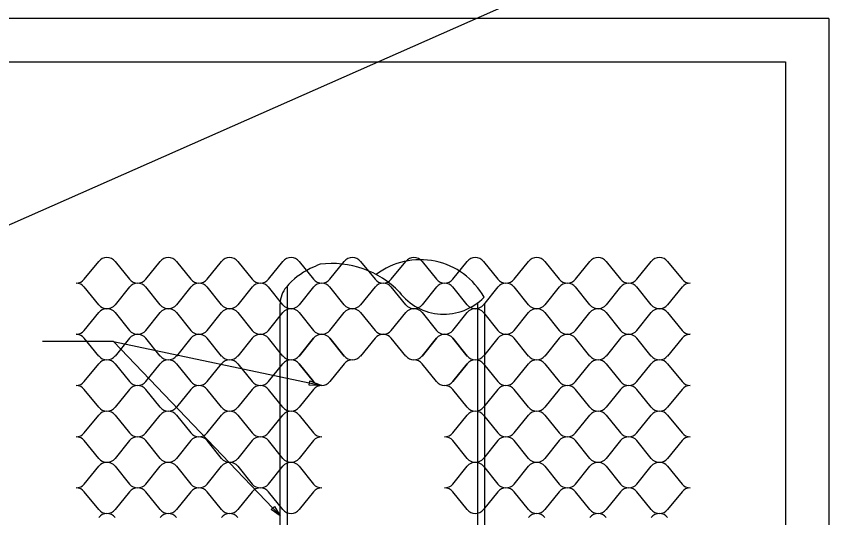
# Model space of a CAD drawing. Extents: x 638850 to 644908, y 297188 to 298900.
# Drawn here: x 644086.6 to 644345.2, y 298499.6 to 298656.1 of the extents above; entities that cross this region are included whole.
import ezdxf

# ---------------------------------------------------------------- set-up
doc = ezdxf.new("R2010")
doc.units = 0
for name, color, linetype in [('1', 7, 'Continuous'), ('2', 7, 'Continuous'), ('3', 7, 'Continuous'), ('9', 7, 'Continuous')]:
    doc.layers.add(name, color=color, linetype=linetype)

msp = doc.modelspace()

# ---------------------------------------------------------------- linework, layer by layer
at = {"layer": '1'}
for p, q in [((644544.42, 298794.06), (640943.9, 297204.77)), ((644340.61, 298655.42), (643368.61, 298655.42)), ((644340.61, 298655.42), (644340.61, 298061.42)), ((643409.11, 298641.92), (644327.11, 298641.92)), ((644327.11, 298641.92), (644327.11, 298074.92))]:
    msp.add_line(p, q, dxfattribs=at)
at = {"layer": '2'}
for p, q in [((644107.81, 298574.01), (644112.31, 298579.58)), ((644117.41, 298579.58), (644121.91, 298574.01)), ((644127.01, 298574.01), (644131.51, 298579.58)), ((644136.61, 298579.58), (644141.11, 298574.01)), ((644146.21, 298574.01), (644150.71, 298579.58)), ((644155.81, 298579.58), (644160.31, 298574.01)), ((644165.41, 298574.01), (644169.91, 298579.58)), ((644175.01, 298579.58), (644179.51, 298574.01)), ((644184.61, 298574.01), (644189.11, 298579.58)), ((644194.21, 298579.58), (644198.71, 298574.01)), ((644203.81, 298574.01), (644208.31, 298579.58)), ((644213.41, 298579.58), (644217.91, 298574.01)), ((644223.01, 298574.01), (644227.51, 298579.58)), ((644232.61, 298579.58), (644237.11, 298574.01)), ((644242.21, 298574.01), (644246.71, 298579.58)), ((644251.81, 298579.58), (644256.31, 298574.01)), ((644261.41, 298574.01), (644265.91, 298579.58)), ((644271.01, 298579.58), (644275.51, 298574.01)), ((644280.61, 298574.01), (644285.11, 298579.58)), ((644290.21, 298579.58), (644294.71, 298574.01)), ((644112.31, 298566.01), (644107.81, 298571.58)), ((644121.91, 298571.58), (644117.41, 298566.01)), ((644131.51, 298566.01), (644127.01, 298571.58)), ((644141.11, 298571.58), (644136.61, 298566.01)), ((644150.71, 298566.01), (644146.21, 298571.58)), ((644160.31, 298571.58), (644155.81, 298566.01)), ((644169.91, 298566.01), (644165.41, 298571.58)), ((644179.51, 298571.58), (644175.01, 298566.01)), ((644189.11, 298566.01), (644184.61, 298571.58)), ((644198.71, 298571.58), (644194.21, 298566.01)), ((644208.31, 298566.01), (644203.81, 298571.58)), ((644217.91, 298571.58), (644213.41, 298566.01)), ((644227.51, 298566.01), (644223.01, 298571.58)), ((644237.11, 298571.58), (644232.61, 298566.01)), ((644246.71, 298566.01), (644242.21, 298571.58)), ((644256.31, 298571.58), (644251.81, 298566.01)), ((644265.91, 298566.01), (644261.41, 298571.58)), ((644275.51, 298571.58), (644271.01, 298566.01)), ((644285.11, 298566.01), (644280.61, 298571.58)), ((644294.71, 298571.58), (644290.21, 298566.01)), ((644107.81, 298558.01), (644112.31, 298563.58)), ((644117.41, 298563.58), (644121.91, 298558.01)), ((644127.01, 298558.01), (644131.51, 298563.58)), ((644136.61, 298563.58), (644141.11, 298558.01)), ((644146.21, 298558.01), (644150.71, 298563.58)), ((644155.81, 298563.58), (644160.31, 298558.01)), ((644165.41, 298558.01), (644169.91, 298563.58)), ((644175.01, 298563.58), (644179.51, 298558.01)), ((644184.61, 298558.01), (644189.11, 298563.58)), ((644194.21, 298563.58), (644198.71, 298558.01)), ((644203.81, 298558.01), (644208.31, 298563.58)), ((644213.41, 298563.58), (644217.91, 298558.01)), ((644223.01, 298558.01), (644227.51, 298563.58)), ((644232.61, 298563.58), (644237.11, 298558.01)), ((644242.21, 298558.01), (644246.71, 298563.58)), ((644251.81, 298563.58), (644256.31, 298558.01)), ((644261.41, 298558.01), (644265.91, 298563.58)), ((644271.01, 298563.58), (644275.51, 298558.01)), ((644280.61, 298558.01), (644285.11, 298563.58)), ((644290.21, 298563.58), (644294.71, 298558.01)), ((644112.31, 298550.01), (644107.81, 298555.58)), ((644121.91, 298555.58), (644117.41, 298550.01)), ((644131.51, 298550.01), (644127.01, 298555.58)), ((644141.11, 298555.58), (644136.61, 298550.01)), ((644150.71, 298550.01), (644146.21, 298555.58)), ((644160.31, 298555.58), (644155.81, 298550.01)), ((644169.91, 298550.01), (644165.41, 298555.58)), ((644175.01, 298550.01), (644179.51, 298555.58)), ((644179.51, 298555.58), (644175.01, 298550.01)), ((644184.61, 298555.58), (644189.11, 298550.01)), ((644189.11, 298550.01), (644184.61, 298555.58)), ((644198.71, 298555.58), (644194.21, 298550.01)), ((644208.31, 298550.01), (644203.81, 298555.58)), ((644213.41, 298550.01), (644217.91, 298555.58)), ((644217.91, 298555.58), (644213.41, 298550.01)), ((644223.01, 298555.58), (644227.51, 298550.01)), ((644227.51, 298550.01), (644223.01, 298555.58)), ((644237.11, 298555.58), (644232.61, 298550.01)), ((644246.71, 298550.01), (644242.21, 298555.58)), ((644256.31, 298555.58), (644251.81, 298550.01)), ((644265.91, 298550.01), (644261.41, 298555.58)), ((644275.51, 298555.58), (644271.01, 298550.01)), ((644285.11, 298550.01), (644280.61, 298555.58)), ((644294.71, 298555.58), (644290.21, 298550.01)), ((644107.81, 298542.01), (644112.31, 298547.58)), ((644117.41, 298547.58), (644121.91, 298542.01)), ((644127.01, 298542.01), (644131.51, 298547.58)), ((644136.61, 298547.58), (644141.11, 298542.01)), ((644146.21, 298542.01), (644150.71, 298547.58)), ((644155.81, 298547.58), (644160.31, 298542.01)), ((644165.41, 298542.01), (644169.91, 298547.58)), ((644179.51, 298542.01), (644175.01, 298547.58)), ((644175.01, 298547.58), (644179.51, 298542.01)), ((644189.11, 298547.58), (644184.61, 298542.01)), ((644217.91, 298542.01), (644213.41, 298547.58)), ((644227.51, 298547.58), (644223.01, 298542.01)), ((644223.01, 298542.01), (644227.51, 298547.58)), ((644232.61, 298547.58), (644237.11, 298542.01)), ((644242.21, 298542.01), (644246.71, 298547.58)), ((644251.81, 298547.58), (644256.31, 298542.01)), ((644261.41, 298542.01), (644265.91, 298547.58)), ((644271.01, 298547.58), (644275.51, 298542.01)), ((644280.61, 298542.01), (644285.11, 298547.58)), ((644290.21, 298547.58), (644294.71, 298542.01)), ((644112.31, 298534.01), (644107.81, 298539.58)), ((644121.91, 298539.58), (644117.41, 298534.01)), ((644131.51, 298534.01), (644127.01, 298539.58)), ((644141.11, 298539.58), (644136.61, 298534.01)), ((644150.71, 298534.01), (644146.21, 298539.58)), ((644160.31, 298539.58), (644155.81, 298534.01)), ((644169.91, 298534.01), (644165.41, 298539.58)), ((644179.51, 298539.58), (644175.01, 298534.01)), ((644227.51, 298534.01), (644223.01, 298539.58)), ((644237.11, 298539.58), (644232.61, 298534.01)), ((644246.71, 298534.01), (644242.21, 298539.58)), ((644256.31, 298539.58), (644251.81, 298534.01)), ((644265.91, 298534.01), (644261.41, 298539.58)), ((644275.51, 298539.58), (644271.01, 298534.01)), ((644285.11, 298534.01), (644280.61, 298539.58)), ((644294.71, 298539.58), (644290.21, 298534.01)), ((644107.81, 298526.01), (644112.31, 298531.58)), ((644117.41, 298531.58), (644121.91, 298526.01)), ((644127.01, 298526.01), (644131.51, 298531.58)), ((644136.61, 298531.58), (644141.11, 298526.01)), ((644146.21, 298526.01), (644150.71, 298531.58)), ((644155.81, 298531.58), (644160.31, 298526.01)), ((644165.41, 298526.01), (644169.91, 298531.58)), ((644175.01, 298531.58), (644179.51, 298526.01)), ((644223.01, 298526.01), (644227.51, 298531.58)), ((644232.61, 298531.58), (644237.11, 298526.01)), ((644242.21, 298526.01), (644246.71, 298531.58)), ((644251.81, 298531.58), (644256.31, 298526.01)), ((644261.41, 298526.01), (644265.91, 298531.58)), ((644271.01, 298531.58), (644275.51, 298526.01)), ((644280.61, 298526.01), (644285.11, 298531.58)), ((644290.21, 298531.58), (644294.71, 298526.01)), ((644112.31, 298518.01), (644107.81, 298523.58)), ((644121.91, 298523.58), (644117.41, 298518.01)), ((644131.51, 298518.01), (644127.01, 298523.58)), ((644141.11, 298523.58), (644136.61, 298518.01)), ((644150.71, 298518.01), (644146.21, 298523.58)), ((644160.31, 298523.58), (644155.81, 298518.01)), ((644169.91, 298518.01), (644165.41, 298523.58)), ((644179.51, 298523.58), (644175.01, 298518.01)), ((644227.51, 298518.01), (644223.01, 298523.58)), ((644237.11, 298523.58), (644232.61, 298518.01)), ((644246.71, 298518.01), (644242.21, 298523.58)), ((644256.31, 298523.58), (644251.81, 298518.01)), ((644265.91, 298518.01), (644261.41, 298523.58)), ((644275.51, 298523.58), (644271.01, 298518.01)), ((644285.11, 298518.01), (644280.61, 298523.58)), ((644294.71, 298523.58), (644290.21, 298518.01)), ((644107.81, 298510.01), (644112.31, 298515.58)), ((644117.41, 298515.58), (644121.91, 298510.01)), ((644127.01, 298510.01), (644131.51, 298515.58)), ((644136.61, 298515.58), (644141.11, 298510.01)), ((644146.21, 298510.01), (644150.71, 298515.58)), ((644155.81, 298515.58), (644160.31, 298510.01)), ((644165.41, 298510.01), (644169.91, 298515.58)), ((644175.01, 298515.58), (644179.51, 298510.01)), ((644223.01, 298510.01), (644227.51, 298515.58)), ((644232.61, 298515.58), (644237.11, 298510.01)), ((644242.21, 298510.01), (644246.71, 298515.58)), ((644251.81, 298515.58), (644256.31, 298510.01)), ((644261.41, 298510.01), (644265.91, 298515.58)), ((644271.01, 298515.58), (644275.51, 298510.01)), ((644280.61, 298510.01), (644285.11, 298515.58)), ((644290.21, 298515.58), (644294.71, 298510.01)), ((644112.31, 298502.01), (644107.81, 298507.57)), ((644121.91, 298507.57), (644117.41, 298502.01)), ((644131.51, 298502.01), (644127.01, 298507.57)), ((644141.11, 298507.57), (644136.61, 298502.01)), ((644150.71, 298502.01), (644146.21, 298507.57)), ((644160.31, 298507.57), (644155.81, 298502.01)), ((644169.91, 298502.01), (644165.41, 298507.57)), ((644179.51, 298507.57), (644175.01, 298502.01)), ((644227.51, 298502.01), (644223.01, 298507.57)), ((644237.11, 298507.57), (644232.61, 298502.01)), ((644246.71, 298502.01), (644242.21, 298507.57)), ((644256.31, 298507.57), (644251.81, 298502.01)), ((644265.91, 298502.01), (644261.41, 298507.57)), ((644275.51, 298507.57), (644271.01, 298502.01)), ((644285.11, 298502.01), (644280.61, 298507.57)), ((644294.71, 298507.57), (644290.21, 298502.01))]:
    msp.add_line(p, q, dxfattribs=at)
for centre, start, end in [((644114.86, 298577.51), 90, 141.0518), ((644114.86, 298577.51), 38.9482, 90), ((644134.06, 298577.51), 90, 141.0518), ((644134.06, 298577.51), 38.9482, 90), ((644153.26, 298577.51), 90, 141.0518), ((644153.26, 298577.51), 38.9482, 90), ((644172.46, 298577.51), 90, 141.0518), ((644172.46, 298577.51), 38.9482, 90), ((644191.66, 298577.51), 90, 141.0518), ((644191.66, 298577.51), 38.9482, 90), ((644210.86, 298577.51), 90, 141.0518), ((644210.86, 298577.51), 38.9482, 90), ((644230.06, 298577.51), 90, 141.0518), ((644230.06, 298577.51), 38.9482, 90), ((644249.26, 298577.51), 90, 141.0518), ((644249.26, 298577.51), 38.9482, 90), ((644268.46, 298577.51), 90, 141.0518), ((644268.46, 298577.51), 38.9482, 90), ((644287.66, 298577.51), 90, 141.0518), ((644287.66, 298577.51), 38.9482, 90), ((644105.26, 298576.08), 270, 321.0518), ((644105.26, 298569.51), 38.9482, 90), ((644124.46, 298576.08), 218.9482, 270), ((644124.46, 298569.51), 90, 141.0518), ((644124.46, 298576.08), 270, 321.0518), ((644124.46, 298569.51), 38.9482, 90), ((644143.66, 298576.08), 218.9482, 270), ((644143.66, 298569.51), 90, 141.0518), ((644143.66, 298576.08), 270, 321.0518), ((644143.66, 298569.51), 38.9482, 90), ((644162.86, 298576.08), 218.9482, 270), ((644162.86, 298569.51), 90, 141.0518), ((644162.86, 298576.08), 270, 321.0518), ((644162.86, 298569.51), 38.9482, 90), ((644182.06, 298576.08), 218.9482, 270), ((644182.06, 298569.51), 90, 141.0518), ((644182.06, 298576.08), 270, 321.0518), ((644182.06, 298569.51), 38.9482, 90), ((644201.26, 298576.08), 218.9482, 270), ((644201.26, 298569.51), 90, 141.0518), ((644201.26, 298576.08), 270, 321.0518), ((644201.26, 298569.51), 38.9482, 90), ((644220.46, 298576.08), 218.9482, 270), ((644220.46, 298569.51), 90, 141.0518), ((644220.46, 298576.08), 270, 321.0518), ((644220.46, 298569.51), 38.9482, 90), ((644239.66, 298576.08), 218.9482, 270), ((644239.66, 298569.51), 90, 141.0518), ((644239.66, 298576.08), 270, 321.0518), ((644239.66, 298569.51), 38.9482, 90), ((644258.86, 298576.08), 218.9482, 270), ((644258.86, 298569.51), 90, 141.0518), ((644258.86, 298576.08), 270, 321.0518), ((644258.86, 298569.51), 38.9482, 90), ((644278.06, 298576.08), 218.9482, 270), ((644278.06, 298569.51), 90, 141.0518), ((644278.06, 298576.08), 270, 321.0518), ((644278.06, 298569.51), 38.9482, 90), ((644297.26, 298576.08), 218.9482, 270), ((644297.26, 298569.51), 90, 141.0518), ((644114.86, 298568.08), 218.9482, 270), ((644114.86, 298561.51), 90, 141.0518), ((644114.86, 298568.08), 270, 321.0518), ((644114.86, 298561.51), 38.9482, 90), ((644134.06, 298568.08), 218.9482, 270), ((644134.06, 298561.51), 90, 141.0518), ((644134.06, 298568.08), 270, 321.0518), ((644134.06, 298561.51), 38.9482, 90), ((644153.26, 298568.08), 218.9482, 270), ((644153.26, 298561.51), 90, 141.0518), ((644153.26, 298568.08), 270, 321.0518), ((644153.26, 298561.51), 38.9482, 90), ((644172.46, 298568.08), 218.9482, 270), ((644172.46, 298561.51), 90, 141.0518), ((644172.46, 298568.08), 270, 321.0518), ((644172.46, 298561.51), 38.9482, 90), ((644191.66, 298568.08), 218.9482, 270), ((644191.66, 298561.51), 90, 141.0518), ((644191.66, 298568.08), 270, 321.0518), ((644191.66, 298561.51), 38.9482, 90), ((644210.86, 298568.08), 218.9482, 270), ((644210.86, 298561.51), 90, 141.0518), ((644210.86, 298568.08), 270, 321.0518), ((644210.86, 298561.51), 38.9482, 90), ((644230.06, 298568.08), 218.9482, 270), ((644230.06, 298561.51), 90, 141.0518), ((644230.06, 298568.08), 270, 321.0518), ((644230.06, 298561.51), 38.9482, 90), ((644249.26, 298568.08), 218.9482, 270), ((644249.26, 298561.51), 90, 141.0518), ((644249.26, 298568.08), 270, 321.0518), ((644249.26, 298561.51), 38.9482, 90), ((644268.46, 298568.08), 218.9482, 270), ((644268.46, 298561.51), 90, 141.0518), ((644268.46, 298568.08), 270, 321.0518), ((644268.46, 298561.51), 38.9482, 90), ((644287.66, 298568.08), 218.9482, 270), ((644287.66, 298561.51), 90, 141.0518), ((644287.66, 298568.08), 270, 321.0518), ((644287.66, 298561.51), 38.9482, 90), ((644105.26, 298560.08), 270, 321.0518), ((644105.26, 298553.51), 38.9482, 90), ((644124.46, 298560.08), 218.9482, 270), ((644124.46, 298553.51), 90, 141.0518), ((644124.46, 298560.08), 270, 321.0518), ((644124.46, 298553.51), 38.9482, 90), ((644143.66, 298560.08), 218.9482, 270), ((644143.66, 298553.51), 90, 141.0518), ((644143.66, 298560.08), 270, 321.0518), ((644143.66, 298553.51), 38.9482, 90), ((644162.86, 298560.08), 218.9482, 270), ((644162.86, 298553.51), 90, 141.0518), ((644162.86, 298560.08), 270, 321.0518), ((644162.86, 298553.51), 38.9482, 90), ((644182.06, 298560.08), 218.9482, 270), ((644182.06, 298553.51), 90, 141.0518), ((644182.06, 298553.51), 90, 141.0518), ((644182.06, 298560.08), 270, 321.0518), ((644182.06, 298553.51), 38.9482, 90), ((644182.06, 298553.51), 38.9482, 90), ((644201.26, 298560.08), 218.9482, 270), ((644201.26, 298553.51), 90, 141.0518), ((644201.26, 298560.08), 270, 321.0518), ((644201.26, 298553.51), 38.9482, 90), ((644220.46, 298560.08), 218.9482, 270), ((644220.46, 298553.51), 90, 141.0518), ((644220.46, 298553.51), 90, 141.0518), ((644220.46, 298560.08), 270, 321.0518), ((644220.46, 298553.51), 38.9482, 90), ((644220.46, 298553.51), 38.9482, 90), ((644239.66, 298560.08), 218.9482, 270), ((644239.66, 298553.51), 90, 141.0518), ((644239.66, 298560.08), 270, 321.0518), ((644239.66, 298553.51), 38.9482, 90), ((644258.86, 298560.08), 218.9482, 270), ((644258.86, 298553.51), 90, 141.0518), ((644258.86, 298560.08), 270, 321.0518), ((644258.86, 298553.51), 38.9482, 90), ((644278.06, 298560.08), 218.9482, 270), ((644278.06, 298553.51), 90, 141.0518), ((644278.06, 298560.08), 270, 321.0518), ((644278.06, 298553.51), 38.9482, 90), ((644297.26, 298560.08), 218.9482, 270), ((644297.26, 298553.51), 90, 141.0518), ((644114.86, 298552.08), 218.9482, 270), ((644114.86, 298545.51), 90, 141.0518), ((644114.86, 298552.08), 270, 321.0518), ((644114.86, 298545.51), 38.9482, 90), ((644134.06, 298552.08), 218.9482, 270), ((644134.06, 298545.51), 90, 141.0518), ((644134.06, 298552.08), 270, 321.0518), ((644134.06, 298545.51), 38.9482, 90), ((644153.26, 298552.08), 218.9482, 270), ((644153.26, 298545.51), 90, 141.0518), ((644153.26, 298552.08), 270, 321.0518), ((644153.26, 298545.51), 38.9482, 90), ((644172.46, 298552.08), 218.9482, 270), ((644172.46, 298545.51), 90, 141.0518), ((644172.46, 298552.08), 270, 321.0518), ((644172.46, 298552.08), 270, 321.0518), ((644172.46, 298545.51), 38.9482, 90), ((644172.46, 298545.51), 38.9482, 90), ((644191.66, 298552.08), 218.9482, 270), ((644191.66, 298552.08), 218.9482, 270), ((644191.66, 298545.51), 90, 141.0518), ((644191.66, 298552.08), 270, 321.0518), ((644210.86, 298552.08), 218.9482, 270), ((644210.86, 298552.08), 270, 321.0518), ((644210.86, 298552.08), 270, 321.0518), ((644210.86, 298545.51), 38.9482, 90), ((644230.06, 298552.08), 218.9482, 270), ((644230.06, 298552.08), 218.9482, 270), ((644230.06, 298545.51), 90, 141.0518), ((644230.06, 298545.51), 90, 141.0518), ((644230.06, 298552.08), 270, 321.0518), ((644230.06, 298545.51), 38.9482, 90), ((644249.26, 298552.08), 218.9482, 270), ((644249.26, 298545.51), 90, 141.0518), ((644249.26, 298552.08), 270, 321.0518), ((644249.26, 298545.51), 38.9482, 90), ((644268.46, 298552.08), 218.9482, 270), ((644268.46, 298545.51), 90, 141.0518), ((644268.46, 298552.08), 270, 321.0518), ((644268.46, 298545.51), 38.9482, 90), ((644287.66, 298552.08), 218.9482, 270), ((644287.66, 298545.51), 90, 141.0518), ((644287.66, 298552.08), 270, 321.0518), ((644287.66, 298545.51), 38.9482, 90), ((644105.26, 298544.08), 270, 321.0518), ((644124.46, 298544.08), 218.9482, 270), ((644124.46, 298544.08), 270, 321.0518), ((644143.66, 298544.08), 218.9482, 270), ((644143.66, 298544.08), 270, 321.0518), ((644162.86, 298544.08), 218.9482, 270), ((644162.86, 298544.08), 270, 321.0518), ((644182.06, 298544.08), 218.9482, 270), ((644182.06, 298544.08), 218.9482, 270), ((644182.06, 298544.08), 270, 321.0518), ((644220.46, 298544.08), 218.9482, 270), ((644220.46, 298544.08), 270, 321.0518), ((644220.46, 298544.08), 270, 321.0518), ((644239.66, 298544.08), 218.9482, 270), ((644239.66, 298544.08), 270, 321.0518), ((644258.86, 298544.08), 218.9482, 270), ((644258.86, 298544.08), 270, 321.0518), ((644278.06, 298544.08), 218.9482, 270), ((644278.06, 298544.08), 270, 321.0518), ((644297.26, 298544.08), 218.9482, 270), ((644105.26, 298537.51), 38.9482, 90), ((644124.46, 298537.51), 90, 141.0518), ((644124.46, 298537.51), 38.9482, 90), ((644143.66, 298537.51), 90, 141.0518), ((644143.66, 298537.51), 38.9482, 90), ((644162.86, 298537.51), 90, 141.0518), ((644162.86, 298537.51), 38.9482, 90), ((644182.06, 298537.51), 90, 141.0518), ((644220.46, 298537.51), 38.9482, 90), ((644239.66, 298537.51), 90, 141.0518), ((644239.66, 298537.51), 38.9482, 90), ((644258.86, 298537.51), 90, 141.0518), ((644258.86, 298537.51), 38.9482, 90), ((644278.06, 298537.51), 90, 141.0518), ((644278.06, 298537.51), 38.9482, 90), ((644297.26, 298537.51), 90, 141.0518), ((644114.86, 298536.08), 218.9482, 270), ((644114.86, 298536.08), 270, 321.0518), ((644134.06, 298536.08), 218.9482, 270), ((644134.06, 298536.08), 270, 321.0518), ((644153.26, 298536.08), 218.9482, 270), ((644153.26, 298536.08), 270, 321.0518), ((644172.46, 298536.08), 218.9482, 270), ((644172.46, 298536.08), 270, 321.0518), ((644230.06, 298536.08), 218.9482, 270), ((644230.06, 298536.08), 270, 321.0518), ((644249.26, 298536.08), 218.9482, 270), ((644249.26, 298536.08), 270, 321.0518), ((644268.46, 298536.08), 218.9482, 270), ((644268.46, 298536.08), 270, 321.0518), ((644287.66, 298536.08), 218.9482, 270), ((644287.66, 298536.08), 270, 321.0518), ((644114.86, 298529.51), 90, 141.0518), ((644114.86, 298529.51), 38.9482, 90), ((644134.06, 298529.51), 90, 141.0518), ((644134.06, 298529.51), 38.9482, 90), ((644153.26, 298529.51), 90, 141.0518), ((644153.26, 298529.51), 38.9482, 90), ((644172.46, 298529.51), 90, 141.0518), ((644172.46, 298529.51), 38.9482, 90), ((644230.06, 298529.51), 90, 141.0518), ((644230.06, 298529.51), 38.9482, 90), ((644249.26, 298529.51), 90, 141.0518), ((644249.26, 298529.51), 38.9482, 90), ((644268.46, 298529.51), 90, 141.0518), ((644268.46, 298529.51), 38.9482, 90), ((644287.66, 298529.51), 90, 141.0518), ((644287.66, 298529.51), 38.9482, 90), ((644105.26, 298528.08), 270, 321.0518), ((644124.46, 298528.08), 218.9482, 270), ((644124.46, 298528.08), 270, 321.0518), ((644143.66, 298528.08), 218.9482, 270), ((644143.66, 298528.08), 270, 321.0518), ((644162.86, 298528.08), 218.9482, 270), ((644162.86, 298528.08), 270, 321.0518), ((644182.06, 298528.08), 218.9482, 270), ((644220.46, 298528.08), 270, 321.0518), ((644239.66, 298528.08), 218.9482, 270), ((644239.66, 298528.08), 270, 321.0518), ((644258.86, 298528.08), 218.9482, 270), ((644258.86, 298528.08), 270, 321.0518), ((644278.06, 298528.08), 218.9482, 270), ((644278.06, 298528.08), 270, 321.0518), ((644297.26, 298528.08), 218.9482, 270), ((644105.26, 298521.51), 38.9482, 90), ((644124.46, 298521.51), 90, 141.0518), ((644124.46, 298521.51), 38.9482, 90), ((644143.66, 298521.51), 90, 141.0518), ((644143.66, 298521.51), 38.9482, 90), ((644162.86, 298521.51), 90, 141.0518), ((644162.86, 298521.51), 38.9482, 90), ((644182.06, 298521.51), 90, 141.0518), ((644220.46, 298521.51), 38.9482, 90), ((644239.66, 298521.51), 90, 141.0518), ((644239.66, 298521.51), 38.9482, 90), ((644258.86, 298521.51), 90, 141.0518), ((644258.86, 298521.51), 38.9482, 90), ((644278.06, 298521.51), 90, 141.0518), ((644278.06, 298521.51), 38.9482, 90), ((644297.26, 298521.51), 90, 141.0518), ((644114.86, 298520.08), 218.9482, 270), ((644114.86, 298520.08), 270, 321.0518), ((644134.06, 298520.08), 218.9482, 270), ((644134.06, 298520.08), 270, 321.0518), ((644153.26, 298520.08), 218.9482, 270), ((644153.26, 298520.08), 270, 321.0518), ((644172.46, 298520.08), 218.9482, 270), ((644172.46, 298520.08), 270, 321.0518), ((644230.06, 298520.08), 218.9482, 270), ((644230.06, 298520.08), 270, 321.0518), ((644249.26, 298520.08), 218.9482, 270), ((644249.26, 298520.08), 270, 321.0518), ((644268.46, 298520.08), 218.9482, 270), ((644268.46, 298520.08), 270, 321.0518), ((644287.66, 298520.08), 218.9482, 270), ((644287.66, 298520.08), 270, 321.0518), ((644114.86, 298513.51), 90, 141.0518), ((644114.86, 298513.51), 38.9482, 90), ((644134.06, 298513.51), 90, 141.0518), ((644134.06, 298513.51), 38.9482, 90), ((644153.26, 298513.51), 90, 141.0518), ((644153.26, 298513.51), 38.9482, 90), ((644172.46, 298513.51), 90, 141.0518), ((644172.46, 298513.51), 38.9482, 90), ((644230.06, 298513.51), 90, 141.0518), ((644230.06, 298513.51), 38.9482, 90), ((644249.26, 298513.51), 90, 141.0518), ((644249.26, 298513.51), 38.9482, 90), ((644268.46, 298513.51), 90, 141.0518), ((644268.46, 298513.51), 38.9482, 90), ((644287.66, 298513.51), 90, 141.0518), ((644287.66, 298513.51), 38.9482, 90), ((644105.26, 298512.08), 270, 321.0518), ((644124.46, 298512.08), 218.9482, 270), ((644124.46, 298512.08), 270, 321.0518), ((644143.66, 298512.08), 218.9482, 270), ((644143.66, 298512.08), 270, 321.0518), ((644162.86, 298512.08), 218.9482, 270), ((644162.86, 298512.08), 270, 321.0518), ((644182.06, 298512.08), 218.9482, 270), ((644220.46, 298512.08), 270, 321.0518), ((644239.66, 298512.08), 218.9482, 270), ((644239.66, 298512.08), 270, 321.0518), ((644258.86, 298512.08), 218.9482, 270), ((644258.86, 298512.08), 270, 321.0518), ((644278.06, 298512.08), 218.9482, 270), ((644278.06, 298512.08), 270, 321.0518), ((644297.26, 298512.08), 218.9482, 270), ((644105.26, 298505.51), 38.9482, 90), ((644124.46, 298505.51), 90, 141.0518), ((644124.46, 298505.51), 38.9482, 90), ((644143.66, 298505.51), 90, 141.0518), ((644143.66, 298505.51), 38.9482, 90), ((644162.86, 298505.51), 90, 141.0518), ((644162.86, 298505.51), 38.9482, 90), ((644182.06, 298505.51), 90, 141.0518), ((644220.46, 298505.51), 38.9482, 90), ((644239.66, 298505.51), 90, 141.0518), ((644239.66, 298505.51), 38.9482, 90), ((644258.86, 298505.51), 90, 141.0518), ((644258.86, 298505.51), 38.9482, 90), ((644278.06, 298505.51), 90, 141.0518), ((644278.06, 298505.51), 38.9482, 90), ((644297.26, 298505.51), 90, 141.0518), ((644114.86, 298504.08), 218.9482, 270), ((644114.86, 298497.51), 90, 141.0518), ((644114.86, 298504.08), 270, 321.0518), ((644114.86, 298497.51), 38.9482, 90), ((644134.06, 298504.08), 218.9482, 270), ((644134.06, 298497.51), 90, 141.0518), ((644134.06, 298504.08), 270, 321.0518), ((644134.06, 298497.51), 38.9482, 90), ((644153.26, 298504.08), 218.9482, 270), ((644153.26, 298497.51), 90, 141.0518), ((644153.26, 298504.08), 270, 321.0518), ((644153.26, 298497.51), 38.9482, 90), ((644172.46, 298504.08), 218.9482, 270), ((644172.46, 298504.08), 270, 321.0518), ((644230.06, 298504.08), 218.9482, 270), ((644230.06, 298504.08), 270, 321.0518), ((644249.26, 298504.08), 218.9482, 270), ((644249.26, 298497.51), 90, 141.0518), ((644249.26, 298504.08), 270, 321.0518), ((644249.26, 298497.51), 38.9482, 90), ((644268.46, 298504.08), 218.9482, 270), ((644268.46, 298497.51), 90, 141.0518), ((644268.46, 298504.08), 270, 321.0518), ((644268.46, 298497.51), 38.9482, 90), ((644287.66, 298504.08), 218.9482, 270), ((644287.66, 298497.51), 90, 141.0518), ((644287.66, 298504.08), 270, 321.0518), ((644287.66, 298497.51), 38.9482, 90)]:
    msp.add_arc(centre, 3.28, start, end, dxfattribs=at)
at = {"layer": '3'}
for p, q in [((644171.3, 298399.44), (644171.3, 298571.91)), ((644169.06, 298503.06), (644169.06, 298566.33)), ((644230.82, 298399.44), (644230.82, 298566.63)), ((644233.06, 298502.57), (644233.06, 298566.33)), ((644169.06, 298399.44), (644169.06, 298503.06)), ((644233.06, 298399.44), (644233.06, 298502.57))]:
    msp.add_line(p, q, dxfattribs=at)
for centre, radius, start, end in [((644212.87, 298557.31), 22.8, 29.0614, 127.1846), ((644188.47, 298556.65), 22.98, 115.8982, 139.5323), ((644196.06, 298541.02), 40.35, 111.0747, 115.8982), ((644185.33, 298549.7), 29.21, 44.0213, 97.4389), ((644177.12, 298566.33), 8.06, 139.5323, 180), ((644220.26, 298580.51), 17.44, 217.0496, 315.9497)]:
    msp.add_arc(centre, radius, start, end, dxfattribs=at)
at = {"layer": '9'}
for q in [(644094.77, 298554.57), (644182.06, 298540.79), (644169.06, 298500.13)]:
    msp.add_line((644116.91, 298554.57), q, dxfattribs=at)
for points in [[(644178.37, 298542.26), (644182.06, 298540.79), (644178.09, 298540.94)], [(644167.25, 298503), (644169.06, 298500.13), (644166.27, 298502.06)]]:
    msp.add_lwpolyline(points, close=True, dxfattribs=at)

doc.saveas('drawing.dxf')
